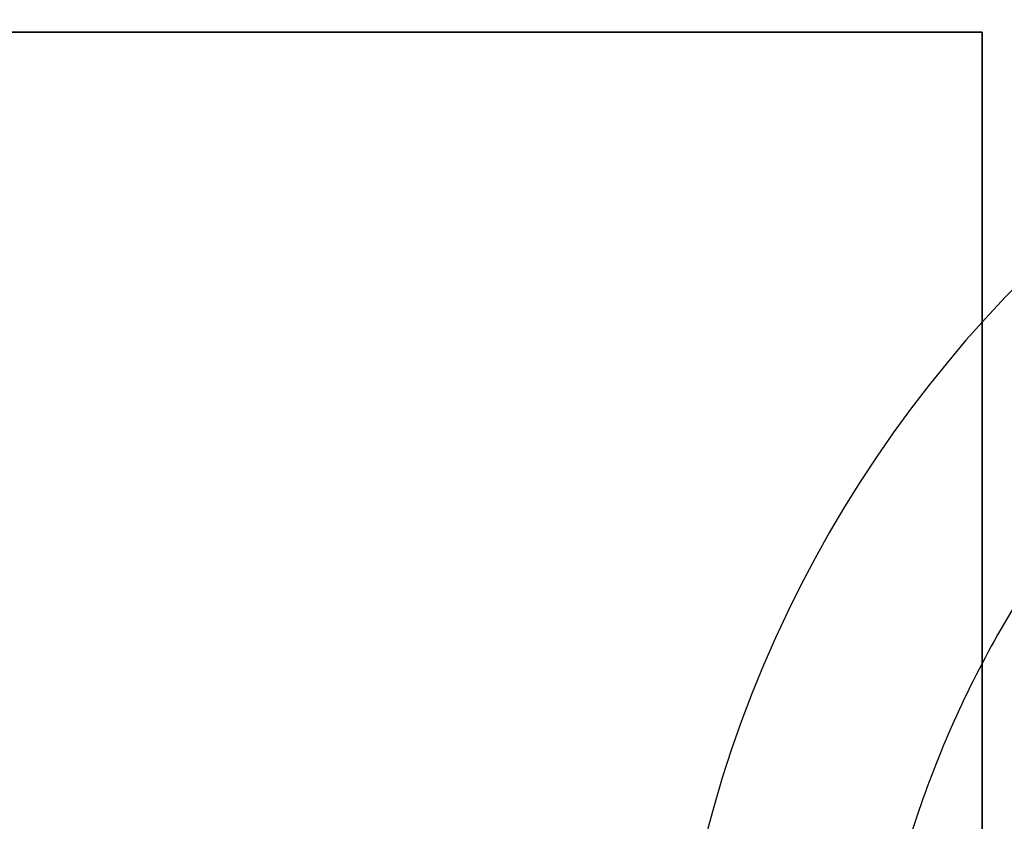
# Model space of a CAD drawing. Header units: millimetres. Extents: x -3796 to -2903, y 325 to 354.
# Tile 639 of 656: x -2955.9 to -2950.27, y 341.56 to 346.14. Entities that reach past the tile are written whole.
import ezdxf

# ---------------------------------------------------------------- set-up
doc = ezdxf.new("R2010")
doc.units = ezdxf.units.MM
doc.layers.add('METAL NEGRO', color=7, linetype='Continuous')

msp = doc.modelspace()

# ---------------------------------------------------------------- linework, layer by layer
at = {"layer": 'METAL NEGRO'}
for p, q in [((-2961.399, 346.0669, 2980.511), (-2950.399, 346.0669, 2980.511)), ((-2955.899, 346.0668, 2980.761), (-2955.899, 346.0671, 2980.261)), ((-2950.399, 346.0669, 2980.5078), (-2950.399, 333.0669, 2980.5078))]:
    msp.add_line(p, q, dxfattribs=at)
at = {"layer": 'METAL NEGRO', "extrusion": (-1.95148e-18, -0.000480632, 1)}
msp.add_arc((-2945.199, 341.1494, 2962.0943), 7, 360, 180, dxfattribs=at)
at = {"layer": 'METAL NEGRO', "extrusion": (-2.60198e-18, 0.000480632, -1)}
msp.add_arc((2945.199, 341.1494, -2962.0943), 5.25, 360, 180, dxfattribs=at)
at = {"layer": 'METAL NEGRO', "extrusion": (0, -0.000480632, 1)}
for centre in [(-2945.199, 341.1494, 2962.8443), (-2945.199, 341.1494, 2963.5943)]:
    msp.add_arc(centre, 5.25, 0, 180, dxfattribs=at)
at = {"layer": 'METAL NEGRO'}
for points in [[(-2961.399, 346.0671, 2980.261), (-2950.399, 346.0671, 2980.261)], [(-2950.399, 346.0668, 2980.761), (-2961.399, 346.0668, 2980.761)], [(-2950.399, 346.0668, 2980.761), (-2950.399, 346.0671, 2980.261)], [(-2950.399, 346.0671, 2980.261), (-2950.399, 333.0671, 2980.2547)], [(-2950.399, 333.0668, 2980.7547), (-2950.399, 346.0668, 2980.761)]]:
    msp.add_open_spline(points, degree=1, dxfattribs=at)
msp.add_rational_spline([(-2939.324, 339.7293, 2954.7579), (-2939.324, 345.6043, 2954.7607), (-2945.199, 345.6043, 2954.7607), (-2951.074, 345.6043, 2954.7607), (-2951.074, 339.7293, 2954.7579)], [1, 0.707106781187, 1, 0.707106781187, 1], degree=2, knots=[1.570796, 1.570796, 1.570796, 3.141593, 3.141593, 4.712389, 4.712389, 4.712389], dxfattribs=at)

doc.saveas('drawing.dxf')
